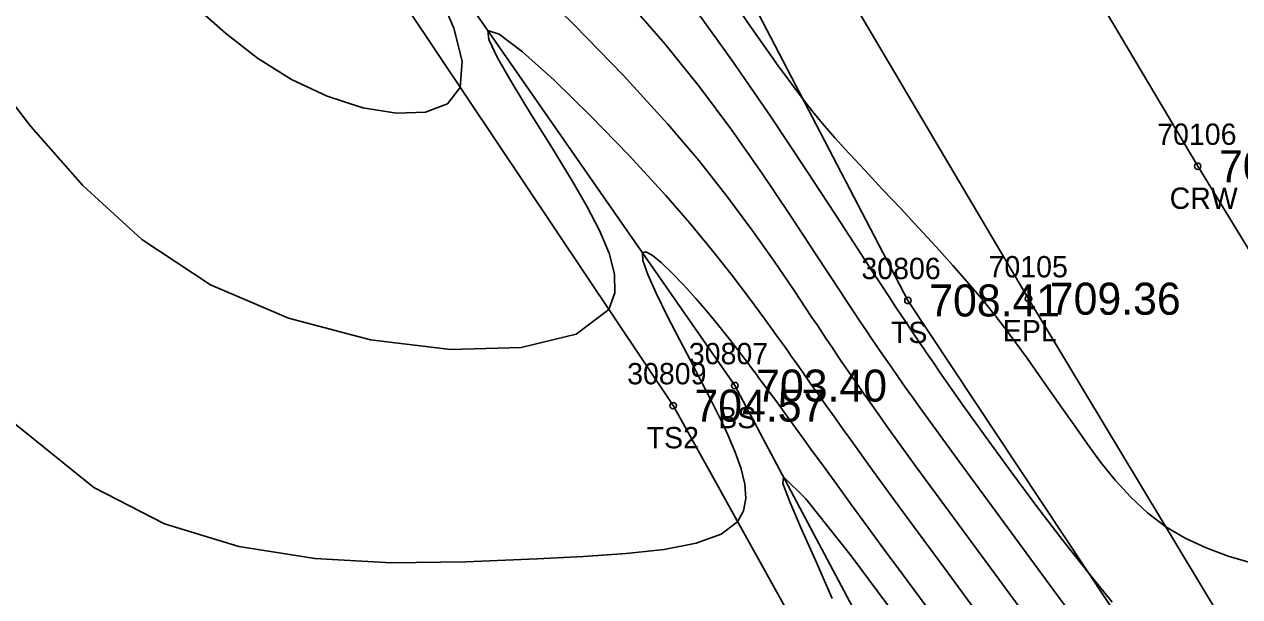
# Model space of a CAD drawing. Extents: x 1376587 to 1378239, y 1000335 to 1003031.
# Drawn here: x 1377191 to 1377247.9, y 1001837.8 to 1001864.7 of the extents above; entities that cross this region are included whole.
import ezdxf

# ---------------------------------------------------------------- set-up
doc = ezdxf.new("R2010")
doc.units = 0
for name, color, linetype in [('RD_DTM_BkLn1', 7, 'Continuous'), ('RD_DTM_BkLn2', 7, 'Continuous'), ('RD_DTM_BkLn_txCode', 7, 'Continuous'), ('RD_DTM_Major1', 7, 'Continuous'), ('RD_DTM_Minor1', 7, 'Continuous'), ('RD_EX_Road', 7, 'Continuous'), ('RD_EX_Road_txCode', 7, 'Continuous'), ('RD_EX_TX_Misc_ELEV', 7, 'Continuous'), ('RD_EX_TX_Road_ELEV', 7, 'Continuous'), ('RD_HC_Survey_ELEV', 7, 'Continuous'), ('RD_HC_Survey_txCode', 7, 'Continuous'), ('RD_SMD_Locator', 7, 'Continuous')]:
    doc.layers.add(name, color=color, linetype=linetype)

msp = doc.modelspace()

# ---------------------------------------------------------------- linework, layer by layer
at = {"layer": 'RD_DTM_BkLn1'}
msp.add_lwpolyline([(1377340.411, 1001702.156), (1377308.865, 1001753.727), (1377278.246, 1001805.238), (1377245.962, 1001858.008), (1377214.824, 1001910.42), (1377182.966, 1001962.109), (1377151.242, 1002015.115), (1377120.387, 1002065.538), (1377089.615, 1002116.564), (1377055.769, 1002172.475), (1377024.269, 1002225.826), (1377004.131, 1002257.876), (1377003.447, 1002259.314)], dxfattribs=at)
at = {"layer": 'RD_DTM_BkLn2'}
for points in [[(1377261.456, 1001806.931), (1377250.084, 1001825.033), (1377232.377, 1001851.715), (1377210.958, 1001892.822), (1377206.478, 1001896.027), (1377198.563, 1001891.698), (1377197.031, 1001890.737)], [(1377239.093, 1001814.888), (1377221.371, 1001846.784), (1377196.485, 1001883.982), (1377194.222, 1001888.414), (1377194.592, 1001889.609)], [(1377247.282, 1001801.873), (1377240.433, 1001817.303), (1377224.263, 1001847.725), (1377198.065, 1001885.371), (1377196.076, 1001888.15)]]:
    msp.add_lwpolyline(points, dxfattribs=at)
at = {"layer": 'RD_DTM_Major1'}
msp.add_lwpolyline([(1377235.38, 1001837.414), (1377234.087, 1001839.168), (1377232.864, 1001840.831), (1377231.722, 1001842.39), (1377230.673, 1001843.83), (1377229.727, 1001845.139), (1377229.31, 1001845.719), (1377228.915, 1001846.272), (1377228.535, 1001846.806), (1377228.165, 1001847.328), (1377227.8, 1001847.844), (1377227.434, 1001848.363), (1377227.086, 1001848.857), (1377226.907, 1001849.11), (1377226.726, 1001849.367), (1377226.539, 1001849.63), (1377226.348, 1001849.899), (1377225.673, 1001850.837), (1377224.925, 1001851.851), (1377224.095, 1001852.94), (1377223.175, 1001854.101), (1377222.155, 1001855.333), (1377221.027, 1001856.633), (1377219.298, 1001858.518), (1377217.499, 1001860.375), (1377215.784, 1001862.045), (1377214.307, 1001863.372), (1377213.221, 1001864.198), (1377212.682, 1001864.366), (1377212.723, 1001863.944), (1377213.131, 1001863.089), (1377213.816, 1001861.9), (1377214.689, 1001860.475), (1377215.659, 1001858.914), (1377216.636, 1001857.316), (1377217.326, 1001856.133), (1377217.92, 1001855.001), (1377218.368, 1001853.936), (1377218.622, 1001852.953), (1377218.633, 1001852.069), (1377218.351, 1001851.299), (1377216.827, 1001850.14), (1377214.249, 1001849.51), (1377210.93, 1001849.417), (1377207.186, 1001849.87), (1377203.332, 1001850.878), (1377199.683, 1001852.449), (1377196.468, 1001854.576), (1377193.689, 1001857.108), (1377191.255, 1001859.872), (1377189.074, 1001862.693)], dxfattribs=at)
at = {"layer": 'RD_DTM_Minor1'}
for points in [[(1377237.806, 1001837.064), (1377236.024, 1001839.477), (1377234.32, 1001841.792), (1377232.753, 1001843.936), (1377231.379, 1001845.836), (1377230.978, 1001846.396), (1377230.601, 1001846.928), (1377230.244, 1001847.435), (1377229.902, 1001847.925), (1377229.573, 1001848.401), (1377229.252, 1001848.87), (1377229.027, 1001849.203), (1377228.802, 1001849.537), (1377228.577, 1001849.874), (1377228.116, 1001850.565), (1377227.879, 1001850.923), (1377227.039, 1001852.183), (1377226.105, 1001853.556), (1377225.061, 1001855.032), (1377223.892, 1001856.602), (1377222.585, 1001858.256), (1377221.124, 1001859.984), (1377219.027, 1001862.283), (1377216.766, 1001864.609), (1377214.453, 1001866.883)], [(1377248.467, 1001839.416), (1377247.388, 1001839.734), (1377246.354, 1001840.115), (1377245.377, 1001840.568), (1377244.469, 1001841.106), (1377243.609, 1001841.757), (1377242.823, 1001842.49), (1377242.099, 1001843.285), (1377241.425, 1001844.122), (1377240.79, 1001844.982), (1377240.182, 1001845.846), (1377239.611, 1001846.665), (1377239.053, 1001847.466), (1377238.505, 1001848.246), (1377237.966, 1001849.004), (1377237.433, 1001849.736), (1377236.906, 1001850.44), (1377236.824, 1001850.548), (1377236.741, 1001850.655), (1377236.659, 1001850.761), (1377236.577, 1001850.867), (1377236.494, 1001850.972), (1377236.411, 1001851.077), (1377236.221, 1001851.316), (1377236.029, 1001851.553), (1377235.835, 1001851.789), (1377235.638, 1001852.026), (1377235.438, 1001852.263), (1377235.234, 1001852.502), (1377234.488, 1001853.354), (1377233.699, 1001854.228), (1377232.879, 1001855.119), (1377232.039, 1001856.019), (1377231.192, 1001856.921), (1377230.351, 1001857.816), (1377229.884, 1001858.316), (1377229.419, 1001858.821), (1377228.95, 1001859.344), (1377228.473, 1001859.895), (1377227.983, 1001860.483), (1377227.476, 1001861.121), (1377226.29, 1001862.715), (1377225.029, 1001864.511), (1377223.724, 1001866.423)], [(1377210.342, 1001866.248), (1377211.086, 1001864.48), (1377211.479, 1001862.924), (1377211.391, 1001861.701), (1377210.788, 1001860.936), (1377209.752, 1001860.543), (1377208.393, 1001860.491), (1377206.819, 1001860.749), (1377205.142, 1001861.286), (1377203.471, 1001862.069), (1377201.882, 1001863.071), (1377200.38, 1001864.24), (1377198.932, 1001865.527)], [(1377241.538, 1001834.993), (1377239.176, 1001838.187), (1377236.883, 1001841.293), (1377234.767, 1001844.176), (1377232.934, 1001846.702), (1377232.586, 1001847.188), (1377232.254, 1001847.654), (1377231.937, 1001848.103), (1377231.631, 1001848.539), (1377231.336, 1001848.963), (1377231.049, 1001849.379), (1377230.738, 1001849.833), (1377230.433, 1001850.285), (1377230.128, 1001850.738), (1377229.823, 1001851.198), (1377229.514, 1001851.666), (1377229.198, 1001852.148), (1377228.083, 1001853.857), (1377226.864, 1001855.713), (1377225.541, 1001857.673), (1377224.12, 1001859.692), (1377222.602, 1001861.726), (1377220.991, 1001863.731), (1377219.387, 1001865.569)], [(1377241.96, 1001837.567), (1377240.905, 1001838.864), (1377239.662, 1001840.44), (1377238.426, 1001842.054), (1377237.214, 1001843.678), (1377236.039, 1001845.289), (1377234.918, 1001846.86), (1377233.865, 1001848.367), (1377233.709, 1001848.592), (1377233.556, 1001848.815), (1377233.404, 1001849.037), (1377233.253, 1001849.257), (1377233.103, 1001849.477), (1377232.955, 1001849.696), (1377232.592, 1001850.233), (1377232.23, 1001850.773), (1377231.864, 1001851.323), (1377231.491, 1001851.888), (1377231.106, 1001852.473), (1377230.707, 1001853.084), (1377229.264, 1001855.303), (1377227.657, 1001857.76), (1377225.929, 1001860.353), (1377224.12, 1001862.983), (1377222.271, 1001865.548)], [(1377233.979, 1001836.37), (1377232.126, 1001838.88), (1377231.255, 1001840.063), (1377230.456, 1001841.152), (1377229.721, 1001842.155), (1377229.042, 1001843.083), (1377228.414, 1001843.944), (1377227.829, 1001844.749), (1377227.397, 1001845.345), (1377226.981, 1001845.918), (1377226.576, 1001846.474), (1377226.177, 1001847.02), (1377225.779, 1001847.562), (1377225.376, 1001848.105), (1377225.274, 1001848.243), (1377225.17, 1001848.381), (1377225.066, 1001848.52), (1377224.855, 1001848.8), (1377224.748, 1001848.942), (1377224.387, 1001849.415), (1377224.014, 1001849.894), (1377223.631, 1001850.377), (1377223.239, 1001850.86), (1377222.839, 1001851.34), (1377222.431, 1001851.813), (1377221.861, 1001852.444), (1377221.31, 1001853.017), (1377220.811, 1001853.493), (1377220.393, 1001853.833), (1377220.089, 1001853.999), (1377219.929, 1001853.952), (1377219.956, 1001853.588), (1377220.187, 1001852.933), (1377220.581, 1001852.05), (1377221.093, 1001851.002), (1377221.681, 1001849.852), (1377222.302, 1001848.662), (1377222.596, 1001848.101), (1377222.885, 1001847.546), (1377223.166, 1001846.998), (1377223.436, 1001846.46), (1377223.693, 1001845.932), (1377223.934, 1001845.416), (1377224.285, 1001844.596), (1377224.559, 1001843.819), (1377224.732, 1001843.096), (1377224.779, 1001842.436), (1377224.674, 1001841.849), (1377224.393, 1001841.344), (1377223.618, 1001840.754), (1377222.451, 1001840.332), (1377220.95, 1001840.042), (1377219.17, 1001839.848), (1377217.166, 1001839.714), (1377214.995, 1001839.605), (1377211.648, 1001839.458), (1377208.147, 1001839.418), (1377204.571, 1001839.615), (1377201.002, 1001840.181), (1377197.519, 1001841.247), (1377194.204, 1001842.943), (1377190.416, 1001846.014)], [(1377232.553, 1001835.924), (1377229.71, 1001839.749), (1377227.594, 1001842.42), (1377226.539, 1001843.443), (1377226.512, 1001843.137), (1377226.833, 1001842.275), (1377227.395, 1001840.994), (1377228.095, 1001839.435), (1377228.825, 1001837.737)]]:
    msp.add_lwpolyline(points, dxfattribs=at)
at = {"layer": 'RD_EX_Road'}
msp.add_lwpolyline([(1377330.916, 1001696.377), (1377301.062, 1001747.923), (1377269.086, 1001800.224), (1377238.031, 1001851.797), (1377206.51, 1001905.086), (1377174.784, 1001956.207), (1377142.237, 1002010.206), (1377112.371, 1002059.861), (1377081.07, 1002112.138), (1377047.747, 1002166.267), (1377015.04, 1002220.702), (1376995.387, 1002252.515), (1376994.747, 1002253.913)], dxfattribs=at)
at = {"layer": 'RD_SMD_Locator'}
for centre in [(1377245.962, 1001858.008), (1377232.377, 1001851.715), (1377238.031, 1001851.797), (1377224.263, 1001847.725), (1377221.371, 1001846.784)]:
    msp.add_circle(centre, 0.15, dxfattribs=at)

# ---------------------------------------------------------------- texts
at = {"layer": 'RD_DTM_BkLn_txCode'}
for s, p in [('30806', (1377230.196, 1001852.715)), ('TS', (1377231.582, 1001849.715)), ('30807', (1377222.106, 1001848.725)), ('30809', (1377219.214, 1001847.784)), ('BS', (1377223.483, 1001845.725)), ('TS2', (1377220.127, 1001844.784))]:
    msp.add_text(s, height=1, dxfattribs=at).set_placement(p)
at = {"layer": 'RD_EX_Road_txCode'}
for s, p in [('70105', (1377236.157, 1001852.797)), ('EPL', (1377236.826, 1001849.797))]:
    msp.add_text(s, height=1, dxfattribs=at).set_placement(p)
at = {"layer": 'RD_EX_TX_Misc_ELEV'}
for s, p in [('708.41', (1377233.377, 1001850.965)), ('703.40', (1377225.263, 1001846.975)), ('704.57', (1377222.371, 1001846.034))]:
    msp.add_text(s, height=1.5, dxfattribs=at).set_placement(p)
at = {"layer": 'RD_EX_TX_Road_ELEV'}
msp.add_text('709.36', height=1.5, dxfattribs=at).set_placement((1377239.031, 1001851.047))
at = {"layer": 'RD_HC_Survey_ELEV'}
msp.add_text('709.65', height=1.5, dxfattribs=at).set_placement((1377246.962, 1001857.258))
at = {"layer": 'RD_HC_Survey_txCode'}
for s, p in [('70106', (1377244.064, 1001859.008)), ('CRW', (1377244.647, 1001856.008))]:
    msp.add_text(s, height=1, dxfattribs=at).set_placement(p)

doc.saveas('drawing.dxf')
